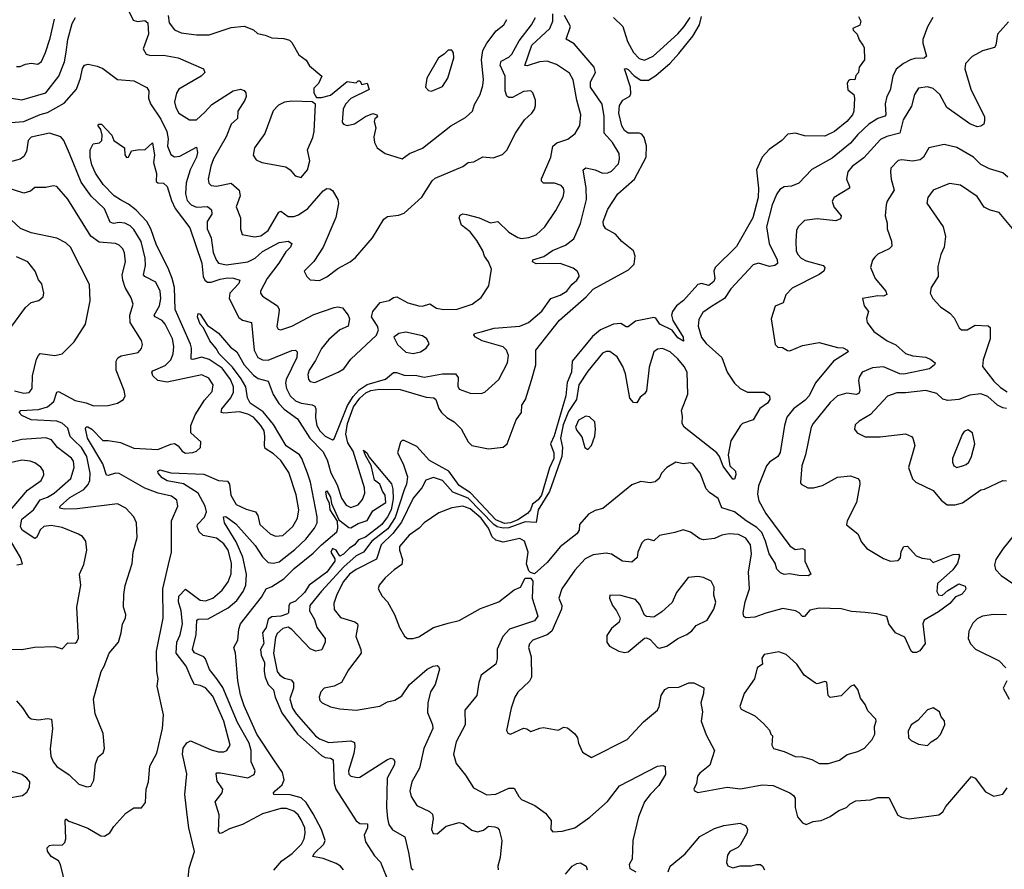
# Model space of a CAD drawing. Extents: x 1678431 to 1860718, y 384618 to 522882.
# Tile 276 of 473: x 1747653 to 1753013, y 489499 to 494123. Entities that reach past the tile are written whole.
import ezdxf

# ---------------------------------------------------------------- set-up
doc = ezdxf.new("R2010")
doc.units = 0

msp = doc.modelspace()

# ---------------------------------------------------------------- linework, layer by layer
at = {"layer": '0CON10XD'}
for points in [[(1748225, 494212.5), (1748271.1, 494121.1), (1748295, 494113.3), (1748335, 494118.6), (1748350.6, 494105), (1748353.6, 494045), (1748324.5, 493965), (1748342, 493935), (1748365, 493927.1), (1748435, 493929.2), (1748515, 493915.3), (1748653.8, 493855), (1748660, 493835), (1748640, 493815), (1748519.4, 493745), (1748506.9, 493723.1), (1748496.4, 493675), (1748502.7, 493645), (1748520, 493615), (1748577.6, 493577.6), (1748615, 493578.1), (1748660.5, 493619.5), (1748699.3, 493660.7), (1748815, 493736.5), (1748855, 493745.6), (1748875, 493737.5), (1748884.3, 493725), (1748885.5, 493705), (1748878.2, 493685), (1748840.9, 493625), (1748838.1, 493585), (1748804.6, 493555), (1748777.5, 493485), (1748708.2, 493365), (1748692.9, 493325), (1748679.1, 493255), (1748683.1, 493233.1), (1748695, 493220.6), (1748725, 493216.4), (1748805, 493233.6), (1748848.1, 493195), (1748852.7, 493165), (1748830.7, 493105), (1748855.6, 493045), (1748855.6, 492985), (1748864.3, 492954.3), (1748931.7, 492941.7), (1748965, 492946.9), (1749005, 492975.5), (1749063.6, 493075), (1749075, 493080.5), (1749115, 493051.6), (1749145, 493051.6), (1749169.8, 493060.2), (1749221.5, 493095), (1749305, 493192.1), (1749325, 493204.4), (1749342.1, 493202.1), (1749355, 493192.5), (1749385.4, 493145), (1749387.9, 493122.1), (1749374.1, 493045.9), (1749304.6, 492885.4), (1749253.4, 492806.6), (1749202, 492755), (1749216.7, 492725), (1749235, 492706.2), (1749285, 492704), (1749325, 492723.3), (1749385, 492769.4), (1749452, 492805), (1749481.1, 492828.9), (1749573.1, 492935), (1749635, 493038), (1749655, 493051.4), (1749715, 493058.8), (1749745, 493070), (1749842.7, 493157.3), (1749897.8, 493245), (1749915, 493260.5), (1750065.4, 493324.6), (1750095, 493345.8), (1750125, 493350), (1750174.3, 493375.7), (1750229.5, 493370.5), (1750280.5, 493389.5), (1750305, 493413.3), (1750352.5, 493505), (1750401.7, 493578.3), (1750440.8, 493615), (1750455, 493636.7), (1750461.4, 493655), (1750461.1, 493685), (1750446.9, 493725), (1750435.4, 493735.4), (1750395, 493731.8), (1750335, 493700), (1750315, 493698.6), (1750305, 493706), (1750295.3, 493735), (1750295.2, 493815), (1750268.1, 493875), (1750273.1, 493896.9), (1750315, 493919.3), (1750331.8, 493935), (1750372.7, 494007.3), (1750439.1, 494095), (1750460.8, 494135)], [(1747605, 493563.1), (1747675, 493568), (1747765, 493606.7), (1747805, 493617), (1747895, 493667.9), (1747961.6, 493745), (1747984.2, 493805), (1747995, 493858), (1748005, 493875.8), (1748025, 493880), (1748075, 493870.6), (1748105, 493857.1), (1748185, 493798), (1748275, 493790.5), (1748344.6, 493754.6), (1748356.4, 493736.4), (1748354.5, 493695.5), (1748364.1, 493665), (1748420.7, 493580.7), (1748454.2, 493514.2), (1748461.2, 493475), (1748457.6, 493435), (1748475, 493390), (1748495, 493376.7), (1748525, 493380.4), (1748615, 493428.8), (1748620.1, 493399.9), (1748615.2, 493375), (1748581.1, 493305), (1748558.8, 493235), (1748555.3, 493174.7), (1748565, 493138.9), (1748585.5, 493115), (1748615, 493103.3), (1748675, 493106.2), (1748697.6, 493087.6), (1748698.2, 493065), (1748673.1, 493025), (1748672.8, 492985), (1748695.8, 492935), (1748706.7, 492855), (1748721.9, 492815), (1748735, 492797.7), (1748779.3, 492789.3), (1748895, 492805.2), (1748934.7, 492825), (1748975, 492861.6), (1749065, 492910.4), (1749115, 492918), (1749134.4, 492905), (1749127.7, 492885), (1749101.2, 492858.8), (1749062.9, 492797.1), (1748999.6, 492715), (1748963.8, 492645), (1748964, 492634), (1748975, 492618.9), (1749056.7, 492565), (1749064.6, 492545), (1749063.1, 492525), (1749053, 492453), (1749059.2, 492439.2), (1749074.4, 492434.4), (1749134.2, 492455), (1749255, 492519.2), (1749365, 492556.6), (1749385, 492560), (1749410, 492555), (1749441.2, 492515), (1749448, 492495), (1749441.2, 492455), (1749395, 492434.4), (1749335, 492382.5), (1749295, 492333.3), (1749262.6, 492267.4), (1749227.9, 492215), (1749221.8, 492191.8), (1749224.5, 492165), (1749235, 492153.5), (1749258.7, 492148.7), (1749386.3, 492203.7), (1749416.8, 492223.2), (1749455.6, 492274.4), (1749595, 492406.7), (1749606, 492435), (1749600, 492455), (1749568, 492505), (1749576.2, 492535), (1749615, 492583.8), (1749665, 492593.8), (1749688.3, 492611.7), (1749706.4, 492613.6), (1749765, 492582.5), (1749825, 492565.8), (1749845, 492564.4), (1749885, 492575.6), (1749922.4, 492552.4), (1749960, 492545), (1750035, 492548.2), (1750116.2, 492575), (1750165, 492610), (1750206.2, 492675), (1750221.4, 492765), (1750205.8, 492805), (1750182.9, 492835), (1750174.3, 492865), (1750141.8, 492921.8), (1750105, 492967.8), (1750057.8, 493005), (1750045.8, 493045), (1750051.1, 493058.9), (1750065, 493065.6), (1750085, 493062.9), (1750155, 493044.3), (1750215, 493018.1), (1750255, 493024), (1750315, 492965.6), (1750365, 492937.1), (1750385, 492932.2), (1750425, 492937.1), (1750465, 492952.5), (1750511.9, 492995), (1750572.2, 493085), (1750611.6, 493158.4), (1750617.1, 493187.1), (1750612.9, 493205), (1750600, 493220), (1750565, 493233.8), (1750505, 493233.3), (1750494.2, 493244.2), (1750493.2, 493256.8), (1750544.6, 493375), (1750555.6, 493435), (1750576.6, 493453.4), (1750636.6, 493473.4), (1750676.4, 493503.6), (1750702.6, 493547.4), (1750708.2, 493605), (1750685.3, 493685), (1750665, 493796.2), (1750645, 493831.1), (1750575, 493879.1), (1750525, 493897.7), (1750483.1, 493893.1), (1750415, 493870.9), (1750403.4, 493873.4), (1750440.7, 493985), (1750538.2, 494075), (1750555.9, 494114.1), (1750554.8, 494155)], [(1747608.8, 493695), (1747665, 493687.1), (1747795, 493724.5), (1747866.7, 493815), (1747896.8, 493893.2), (1747905.3, 493945.3), (1747914.3, 494015), (1747938.3, 494101.7), (1747956.1, 494135)], [(1748460.4, 494145), (1748467.1, 494105), (1748495, 494068.5), (1748531.1, 494051.1), (1748615, 494040.4), (1748685, 494040), (1748805, 494081.2), (1748875, 494088.5), (1748925, 494067.8), (1748948.2, 494048.2), (1748989.3, 494039.3), (1749025, 494023.3), (1749090.7, 494020.7), (1749120.9, 494010.9), (1749135, 493998), (1749172.5, 493932.5), (1749212.2, 493902.2), (1749231.3, 493871.3), (1749297.5, 493815), (1749278.8, 493775), (1749255, 493750), (1749253.3, 493725), (1749269.3, 493699.3), (1749295, 493698.6), (1749345, 493711.4), (1749435, 493786.2), (1749485, 493780), (1749495, 493790), (1749505, 493790), (1749515, 493770), (1749545, 493777.5), (1749555, 493742.5), (1749455.9, 493694.1), (1749427.4, 493662.6), (1749414.5, 493635), (1749408.5, 493565), (1749415, 493554.4), (1749435, 493546.5), (1749475, 493555.5), (1749535, 493596.2), (1749575, 493612.5), (1749597.5, 493605), (1749600, 493595), (1749586.4, 493583.6), (1749582, 493568), (1749590.8, 493535), (1749580.8, 493485), (1749583.9, 493453.9), (1749598.8, 493425), (1749643.3, 493395), (1749735, 493365.7), (1749775, 493394.3), (1749845, 493424.5), (1749999.4, 493545), (1750079.8, 493590.2), (1750117.3, 493625), (1750129.5, 493660.5), (1750160.4, 493715), (1750174.7, 493765.3), (1750177.3, 493797.3), (1750167.5, 493905), (1750174.6, 493955), (1750195.6, 493995), (1750247, 494063), (1750289.2, 494095), (1750303.9, 494123.9)], [(1749035.5, 489494.5), (1749080.4, 489545), (1749135.4, 489585), (1749187.3, 489635), (1749202.2, 489665), (1749207.1, 489695), (1749204.7, 489725), (1749185, 489768.5), (1749168.6, 489795), (1749145, 489814.3), (1749105, 489829.1), (1749075, 489830), (1748975, 489799.8), (1748865, 489742.1), (1748795, 489719.7), (1748755, 489696.5), (1748745, 489692.9), (1748735, 489703.8), (1748738.2, 489795), (1748717.1, 489865), (1748755.2, 489914.8), (1748759.1, 489935), (1748728, 489978), (1748722, 490018), (1748726.6, 490023.4), (1748745.8, 490024.2), (1748895, 489995.6), (1748929.2, 490015), (1748934.3, 490035), (1748912.7, 490082.7), (1748913.3, 490145), (1748902, 490185), (1748838.5, 490298.5), (1748758.5, 490488.5), (1748726.2, 490536.2), (1748686.7, 490586.7), (1748664.8, 490644.8), (1748655, 490655.4), (1748605, 490677.3), (1748593.1, 490695), (1748613.2, 490776.8), (1748617.9, 490855), (1748625, 490860.7), (1748678.8, 490861.2), (1748788.4, 490921.6), (1748835, 490962.5), (1748868.7, 491011.3), (1748883.8, 491045), (1748887.3, 491105), (1748866.8, 491196.8), (1748831.5, 491281.5), (1748768.2, 491385), (1748762.7, 491417.3), (1748775, 491418.2), (1748829.6, 491379.6), (1748935, 491260.8), (1748975, 491198.5), (1749005, 491168.5), (1749035, 491165.3), (1749065, 491171.6), (1749151, 491239), (1749210, 491295), (1749258.2, 491355), (1749272.5, 491385), (1749272.4, 491417.6), (1749235.6, 491605), (1749220.2, 491655), (1749189, 491735), (1749175.7, 491755), (1749103.9, 491803.9), (1749035, 491919.2), (1748978.8, 491988.8), (1748907.3, 492035), (1748893.3, 492065), (1748883.7, 492125), (1748858.9, 492168.9), (1748811.4, 492231.4), (1748738.3, 492305), (1748723.3, 492333.3), (1748687.7, 492375), (1748654.3, 492445), (1748635, 492466), (1748620.8, 492505), (1748625, 492524), (1748635, 492520), (1748675, 492458.8), (1748689.7, 492449.7), (1748735, 492416.7), (1748800.3, 492340.3), (1748835, 492314.3), (1748874.8, 492245), (1748925, 492189), (1748950.8, 492170.8), (1749005.3, 492155.3), (1749033.5, 492083.5), (1749063.9, 492033.9), (1749092.8, 492002.8), (1749165, 491950), (1749231.6, 491845), (1749302.5, 491772.5), (1749326.7, 491726.7), (1749347.2, 491657.2), (1749381.6, 491591.6), (1749405, 491517.9), (1749430.1, 491480.1), (1749455, 491467.9), (1749495, 491482.5), (1749519.5, 491510.5), (1749531, 491545), (1749530.1, 491575), (1749468.1, 491775), (1749439.7, 491819.7), (1749427.8, 491867.8), (1749436.6, 491925), (1749469.3, 492015), (1749505, 492063.5), (1749537.7, 492092.3), (1749565, 492105.3), (1749612.5, 492112.5), (1749725, 492110.4), (1749865, 492068.2), (1749908, 492065), (1749918.5, 492055), (1749935, 492006.2), (1749948.6, 491985), (1749978.1, 491958.1), (1750017.5, 491935), (1750055.5, 491895.5), (1750094.5, 491825), (1750115, 491805.4), (1750205, 491786.8), (1750285, 491796.9), (1750305.8, 491815), (1750355.7, 491944.3), (1750383.8, 491985), (1750386, 492025), (1750405.6, 492055), (1750439.2, 492160.8), (1750462.2, 492245), (1750461.8, 492325), (1750591.7, 492488.3), (1750736.2, 492613.8), (1750775, 492655.5), (1750967.9, 492762.1), (1750997.5, 492792.5), (1751003.7, 492835), (1750994, 492865), (1750930, 492915), (1750895.6, 492955.6), (1750843.7, 492983.7), (1750830.9, 493005), (1750829.6, 493025), (1750855, 493091.4), (1750909.5, 493175), (1750998.9, 493255), (1751063, 493375), (1751064.3, 493435.7), (1751051.7, 493481.7), (1751039.7, 493499.7), (1751025, 493505.7), (1750965, 493505.5), (1750945, 493519.4), (1750930.9, 493545), (1750913.9, 493615), (1750917.8, 493655), (1750935.7, 493685), (1750973.9, 493706.1), (1750978.9, 493721.1), (1750977.3, 493755), (1750944.6, 493855.4), (1750955, 493857.9), (1750965, 493852.1), (1750997.7, 493817.7), (1751035, 493793.1), (1751075.5, 493794.5), (1751115, 493819.4), (1751194, 493886), (1751241.3, 493938.7), (1751316.6, 494033.4), (1751354, 494095), (1751365, 494139.5)], [(1752220, 494140), (1752232.5, 494115), (1752226.4, 494093.6), (1752187.5, 494075), (1752190, 494065), (1752212.5, 494045), (1752223, 494013), (1752243.3, 493985), (1752250.7, 493970.7), (1752251.2, 493905), (1752223.3, 493865), (1752220, 493835), (1752205, 493820), (1752200, 493795), (1752175, 493797.5), (1752165, 493792.5), (1752156.7, 493775), (1752161.7, 493741.7), (1752193.3, 493715), (1752198, 493695), (1752194.2, 493625), (1752185.7, 493605), (1752155, 493568.6), (1752088.1, 493515), (1752035, 493488.8), (1751925, 493490), (1751875.6, 493505.6), (1751835, 493499.2), (1751802.5, 493465), (1751733.1, 493416.9), (1751694.6, 493375.4), (1751664.2, 493305.8), (1751673.9, 493205), (1751672.7, 493155), (1751644.1, 493045), (1751555, 492887.8), (1751439.5, 492775), (1751431.5, 492755), (1751436.2, 492715), (1751432, 492698), (1751405, 492676.7), (1751365, 492686.2), (1751345, 492681.1), (1751266, 492594), (1751229.2, 492565), (1751207.1, 492535), (1751200.8, 492515), (1751208.3, 492485), (1751265, 492394.3), (1751266.3, 492373.7), (1751235, 492390.6), (1751203.9, 492433.9), (1751137.8, 492465), (1751115, 492497.5), (1751105, 492502), (1751005, 492482.5), (1750965, 492450.8), (1750955, 492450.8), (1750925, 492470), (1750885, 492465.7), (1750815.4, 492434.6), (1750770.8, 492399.2), (1750660.2, 492265), (1750656.5, 492205), (1750632.6, 492147.4), (1750625.8, 492075), (1750561.9, 491858.1), (1750543.3, 491815), (1750560.8, 491765), (1750561.3, 491735), (1750536.5, 491683.4), (1750493.3, 491535), (1750475, 491509.8), (1750445, 491485.2), (1750433.3, 491455), (1750416.9, 491435), (1750365, 491401.6), (1750325, 491384.5), (1750291.2, 491381.2), (1750245, 491401), (1750106.9, 491546.9), (1750045, 491587), (1749989, 491665), (1749883, 491723), (1749815, 491800.7), (1749745, 491833.3), (1749735, 491832.5), (1749726.6, 491823.4), (1749710.3, 491765), (1749739.8, 491705), (1749763.8, 491635), (1749759.1, 491595), (1749746.2, 491563.9), (1749696.6, 491413.4), (1749657.5, 491352.5), (1749570.1, 491285), (1749525.3, 491225), (1749485, 491204.2), (1749417.7, 491145), (1749295, 491013.3), (1749232.1, 490935), (1749230.7, 490905), (1749258.5, 490858.5), (1749271.2, 490815), (1749315.4, 490755), (1749316.2, 490735), (1749297.7, 490692.3), (1749265, 490685.4), (1749235, 490698.8), (1749135, 490804), (1749115, 490816.2), (1749085, 490808.9), (1749055, 490782.9), (1749045, 490760), (1749034.1, 490675), (1749055, 490574.5), (1749069.2, 490555), (1749095, 490539.7), (1749130.2, 490530.2), (1749143.8, 490513.8), (1749142.8, 490485), (1749124.2, 490425.8), (1749138.8, 490375), (1749157.6, 490345), (1749262.9, 490225), (1749285, 490209.1), (1749335, 490189.1), (1749455, 490197.2), (1749475, 490189.2), (1749478.2, 490165), (1749471.5, 490128.5), (1749442.5, 490035), (1749445, 490016.7), (1749455, 490006), (1749492.3, 489997.7), (1749505, 490000.8), (1749655, 490096.5), (1749675, 490102.9), (1749688.5, 490098.5), (1749694.3, 490085), (1749692.2, 490065), (1749653.9, 489995), (1749648.9, 489835), (1749654.7, 489774.7), (1749663.3, 489743.3), (1749683.1, 489713.1), (1749748.9, 489675), (1749770.3, 489589.7), (1749784.3, 489505), (1749795, 489495.8)], [(1752623.1, 494135), (1752595, 494084.2), (1752568.5, 494015), (1752568.5, 493995), (1752588.8, 493925), (1752576.9, 493913.1), (1752525, 493911.9), (1752503.1, 493905), (1752464.5, 493885), (1752425, 493852.9), (1752405.3, 493815), (1752390.9, 493739.1), (1752373.6, 493705), (1752364.1, 493665), (1752368, 493605), (1752362.4, 493597.6), (1752325, 493585.3), (1752275.9, 493554.1), (1752215, 493498.5), (1752175, 493450), (1752075, 493370), (1751965, 493307.1), (1751895, 493233.5), (1751855, 493217.5), (1751815, 493213.1), (1751791.2, 493198.8), (1751773.9, 493175), (1751748.8, 493115), (1751717.8, 492995), (1751732.9, 492905), (1751776.1, 492815), (1751778.1, 492795), (1751763.8, 492785), (1751735, 492780), (1751675, 492797.3), (1751645, 492789.4), (1751525, 492657.9), (1751490, 492605), (1751418.6, 492561.4), (1751371.6, 492528.4), (1751349.3, 492490.7), (1751345.9, 492455), (1751365, 492393.1), (1751390.7, 492360.7), (1751474.5, 492285), (1751503.8, 492205), (1751545, 492144.6), (1751575, 492115.4), (1751615, 492096), (1751705, 492095.7), (1751734, 492075), (1751735.7, 492055), (1751723.8, 492035), (1751682.6, 492007.4), (1751645.6, 491944.4), (1751587.5, 491925), (1751576.2, 491915), (1751525, 491830), (1751508.9, 491755), (1751518, 491695), (1751549.4, 491665), (1751551.9, 491645), (1751545, 491621.2), (1751535, 491622), (1751482.6, 491692.6), (1751462.7, 491745), (1751448.5, 491765), (1751269.6, 491905), (1751258.9, 491925), (1751261.2, 491965), (1751255.4, 491995), (1751289.2, 492085), (1751285.8, 492205), (1751270.8, 492235), (1751235, 492276.7), (1751194.4, 492315), (1751152.6, 492332.6), (1751125, 492329.1), (1751105.4, 492314.6), (1751079.1, 492230.9), (1751065, 492103.3), (1751055, 492085.8), (1751030.9, 492069.1), (1751013, 492037), (1750995, 492040), (1750975, 492063.3), (1750950.6, 492195), (1750935.6, 492235.6), (1750905, 492287.1), (1750865, 492317.5), (1750845, 492316.9), (1750825, 492307.1), (1750745, 492209.5), (1750697.5, 492135), (1750684, 492055), (1750640.4, 491989.6), (1750612.1, 491917.9), (1750596.9, 491845), (1750608.2, 491795), (1750604.1, 491745), (1750536.9, 491555), (1750476, 491455), (1750463.6, 491386.4), (1750405, 491390.1), (1750315, 491357.8), (1750285, 491355.9), (1750252.6, 491362.6), (1750234.7, 491374.7), (1750095, 491519.4), (1750011.2, 491551.2), (1749955, 491615.2), (1749905, 491630.3), (1749863.4, 491616.6), (1749841.5, 491575), (1749795, 491519.5), (1749731.4, 491388.6), (1749683.9, 491326.1), (1749620.7, 491265), (1749595, 491187.1), (1749485, 491130.5), (1749448.9, 491105), (1749415, 491065.9), (1749380.2, 490995), (1749363.4, 490945), (1749365, 490912), (1749398.9, 490868.9), (1749478, 490845), (1749491.1, 490835), (1749494.4, 490825), (1749483.6, 490765), (1749510.6, 490695), (1749512.2, 490675), (1749443.3, 490585), (1749405, 490516), (1749365, 490496), (1749311.2, 490485), (1749291.4, 490465), (1749282.5, 490435), (1749287.7, 490417.7), (1749300, 490405), (1749345, 490383.8), (1749395, 490372.5), (1749485, 490364.3), (1749613.2, 490386.8), (1749655, 490410.8), (1749695, 490418.6), (1749732.5, 490442.5), (1749774.5, 490505), (1749871.5, 490588.5), (1749904.2, 490604.2), (1749925, 490607.1), (1749932.7, 490602.7), (1749937.6, 490587.6), (1749914.4, 490505), (1749889.6, 490465), (1749874.7, 490405), (1749872.3, 490352.3), (1749900.4, 490285), (1749902.3, 490265), (1749853.1, 490156.9), (1749830.1, 490049.9), (1749787.7, 489975), (1749777.1, 489925), (1749784.6, 489894.6), (1749815, 489845.8), (1749883.8, 489813.8), (1749899.6, 489799.6), (1749904.4, 489775), (1749894.4, 489715), (1749903.2, 489693.2), (1749925, 489690.8), (1749975, 489734), (1750045, 489752.9), (1750067.6, 489747.6), (1750115, 489711.4), (1750145, 489702.9), (1750178.3, 489711.7), (1750205, 489733.8), (1750239.7, 489729.7), (1750254.3, 489724.3), (1750263.1, 489713.1), (1750277.3, 489655), (1750267.6, 489562.4), (1750255.5, 489515), (1750257.5, 489495)], [(1749316.6, 491856.6), (1749355, 491836.9), (1749365, 491840.8), (1749437, 492023), (1749468, 492072), (1749500.9, 492109.1), (1749545, 492137.9), (1749644, 492166), (1749687.3, 492202.7), (1749705, 492203.1), (1749745, 492189), (1749815, 492185.8), (1749855, 492176.4), (1749955, 492195.3), (1750024.6, 492194.6), (1750040.5, 492175), (1750037.8, 492127.8), (1750045, 492112.5), (1750105, 492089.5), (1750165, 492088.2), (1750185, 492095.6), (1750260.9, 492165), (1750307.9, 492255), (1750313.3, 492295), (1750302.5, 492325), (1750285, 492341.5), (1750170, 492375), (1750133.3, 492395), (1750124.4, 492405), (1750128.8, 492415), (1750165, 492423.8), (1750235, 492444.1), (1750375, 492455.4), (1750422.5, 492475), (1750495, 492536.7), (1750543.6, 492605), (1750595, 492624.1), (1750631.1, 492645), (1750658, 492682), (1750686.5, 492705), (1750697.8, 492725), (1750697.2, 492737.2), (1750688.1, 492755), (1750665, 492770.4), (1750595, 492795.3), (1750465, 492793.9), (1750444.6, 492805), (1750445.7, 492815), (1750505.8, 492834.2), (1750552.7, 492867.3), (1750624.2, 492895.8), (1750670.2, 492929.8), (1750706, 493014), (1750738.7, 493145), (1750736.6, 493205), (1750719.4, 493305), (1750735, 493316.7), (1750785.8, 493305), (1750825, 493287.7), (1750855, 493289.1), (1750875, 493297.8), (1750911.9, 493338.1), (1750918.8, 493365), (1750915.4, 493395), (1750880.7, 493455), (1750834.7, 493504.7), (1750834.3, 493595.7), (1750823, 493663), (1750760.8, 493755), (1750760.7, 493785), (1750787.5, 493835), (1750780.9, 493865), (1750671, 493991), (1750627.5, 494017.5), (1750652.1, 494085), (1750618.9, 494145)], [(1750885.3, 494135.3), (1750936.9, 494085), (1750961.2, 494005), (1750993.7, 493943.7), (1751025, 493911.8), (1751055, 493902.4), (1751101.5, 493925), (1751235, 494046.8), (1751270, 494085), (1751302.9, 494135)], [(1747635, 493867.3), (1747655, 493868.5), (1747685, 493881.1), (1747715, 493886.7), (1747751.7, 493881.7), (1747771.1, 493895), (1747794, 493945), (1747818.2, 494021.8), (1747843.1, 494125)], [(1753035, 494111.4), (1752975.6, 494045), (1752966.9, 493985), (1752958.7, 493971.3), (1752895, 493953.3), (1752837, 493923), (1752802.2, 493885), (1752798.8, 493855), (1752831.1, 493745), (1752904.2, 493595), (1752905.8, 493574.2), (1752901.2, 493555), (1752885, 493542.5), (1752865, 493540.6), (1752825, 493556.8), (1752700.5, 493645), (1752661.5, 493715), (1752625, 493749.1), (1752595, 493758.2), (1752545, 493750), (1752523.5, 493716.5), (1752506.9, 493653.1), (1752463, 493577), (1752443.9, 493506.1), (1752372.6, 493487.4), (1752339.4, 493470.6), (1752248.5, 493371.5), (1752185, 493323.8), (1752161.3, 493295), (1752153.4, 493255), (1752170.9, 493215), (1752170, 493205), (1752086, 493155), (1752075.7, 493135), (1752085.6, 493105), (1752125.5, 493055), (1752121.1, 493038.9), (1752095, 493028.9), (1751995, 493039.4), (1751925, 493029.4), (1751890, 492995), (1751881.5, 492975), (1751877.9, 492915), (1751880, 492865), (1751888.5, 492845), (1751907.8, 492825), (1751935, 492810.9), (1752026.2, 492785), (1752036, 492775), (1752034.2, 492765), (1752030, 492755), (1752005, 492735.4), (1751858.9, 492661.1), (1751824.3, 492625), (1751808.7, 492581.3), (1751765, 492563.8), (1751744, 492495), (1751766.2, 492355), (1751780.5, 492340.5), (1751805, 492338), (1751831.9, 492321.9), (1751845, 492320.6), (1751915, 492349.1), (1752005, 492365.3), (1752105, 492339.1), (1752135, 492336.9), (1752160, 492325), (1752162.5, 492315), (1752082.9, 492265), (1751984.3, 492145.7), (1751950.9, 492075), (1751928, 492052), (1751864.5, 492005), (1751829.6, 491960.4), (1751815.4, 491915), (1751792.7, 491767.3), (1751780.6, 491745), (1751735, 491714.3), (1751718.1, 491695), (1751674.1, 491585), (1751669.8, 491539.8), (1751676.1, 491505), (1751715, 491435.5), (1751845, 491258.5), (1751875, 491239.5), (1751914.1, 491244.1), (1751927.5, 491237.5), (1751927.8, 491175), (1751958.8, 491105), (1751945, 491096), (1751895, 491097.1), (1751845, 491106.9), (1751813.7, 491103.7), (1751795, 491112.9), (1751775, 491132), (1751766.1, 491165), (1751732.4, 491215), (1751713.3, 491285), (1751692, 491332), (1751665, 491358.4), (1751607.5, 491395), (1751545, 491444.7), (1751475.9, 491465.9), (1751455, 491516.5), (1751408.8, 491548.8), (1751390.2, 491570.2), (1751356.9, 491655), (1751316.7, 491705), (1751305, 491711.2), (1751265, 491706.2), (1751225, 491714.2), (1751176, 491685), (1751147.5, 491655), (1751133.8, 491625), (1751111.8, 491608.2), (1751085, 491602.5), (1751035, 491608.8), (1750985, 491591.5), (1750828.2, 491461.8), (1750785, 491450.8), (1750748.7, 491431.3), (1750700, 491375), (1750697.8, 491345), (1750685.6, 491325), (1750595, 491254.5), (1750525, 491169.4), (1750455, 491106.7), (1750433.3, 491113.3), (1750425, 491122.5), (1750411.2, 491161.2), (1750420, 491225), (1750411.3, 491251.3), (1750401.2, 491285), (1750375, 491300), (1750285, 491279.5), (1750245, 491290.9), (1750225, 491308.9), (1750205.2, 491355), (1750165, 491409.4), (1750105, 491460.4), (1750065, 491475.2), (1750005, 491466), (1749935, 491438.5), (1749855, 491384.3), (1749827.1, 491355), (1749773.4, 491316.6), (1749721.2, 491255), (1749720, 491235), (1749736.8, 491185), (1749733, 491157), (1749690.8, 491129.2), (1749641.9, 491085), (1749609.2, 491045), (1749604, 491025), (1749625.8, 490985), (1749655, 490954.2), (1749693.5, 490885), (1749720, 490815), (1749747.8, 490767.8), (1749764.4, 490754.4), (1749795, 490754.3), (1749825, 490763.1), (1749905, 490814.4), (1749985, 490838.6), (1750045, 490853.1), (1750162.3, 490917.7), (1750262, 490955), (1750345, 491020), (1750378.8, 491035), (1750405, 491082.5), (1750435, 491082.5), (1750447.1, 491067.1), (1750442.8, 490975), (1750474, 490876), (1750455, 490851.4), (1750320, 490805), (1750283.3, 490765), (1750252.4, 490697.6), (1750252.3, 490645), (1750244.7, 490615.3), (1750165.6, 490555), (1750151.5, 490515), (1750141.8, 490445), (1750076.9, 490365), (1750077.5, 490285), (1750028.1, 490191.9), (1750014.7, 490125)], [(1749895, 493734), (1749955, 493760), (1749984, 493805), (1750016.5, 493915), (1750015, 493942.5), (1750005, 493956.7), (1749985, 493957.1), (1749964, 493935), (1749932, 493915), (1749869.4, 493805), (1749861.2, 493755), (1749878, 493738), (1749895, 493734)], [(1749185, 493264.5), (1749220, 493305), (1749232.9, 493355), (1749219.4, 493415), (1749248.9, 493481.1), (1749255.5, 493515), (1749263.3, 493663.3), (1749245, 493676.7), (1749135, 493679.1), (1749095, 493673.8), (1749061.5, 493658.5), (1749032.8, 493627.2), (1748986.7, 493503.3), (1748931.5, 493425), (1748924.4, 493385), (1748940.7, 493360.7), (1748971.2, 493345), (1749102.2, 493322.2), (1749125, 493306), (1749152.5, 493272.5), (1749185, 493264.5)], [(1748567.1, 489415), (1748575.5, 489505), (1748604.6, 489595), (1748573.8, 489725), (1748564.5, 489795), (1748552.5, 489905), (1748562.1, 490017.9), (1748539.7, 490125), (1748542.7, 490157.3), (1748562.2, 490187.8), (1748582.6, 490197.4), (1748695, 490149.3), (1748735, 490138.8), (1748765, 490138.5), (1748780, 490145), (1748799.5, 490175), (1748764.3, 490305), (1748705, 490440.8), (1748665, 490486.6), (1748635, 490499.5), (1748603.8, 490503.8), (1748590.8, 490530.8), (1748558.5, 490605), (1748504.7, 490675), (1748508.5, 490735), (1748527.3, 490775), (1748538.9, 490835), (1748532.5, 490905), (1748517.8, 490955), (1748519.7, 490985), (1748555, 491023.8), (1748635, 490962.9), (1748665, 490959.4), (1748705.2, 490974.8), (1748755, 491017.7), (1748787.5, 491062.5), (1748803.8, 491106.2), (1748806.5, 491165), (1748788.3, 491235), (1748765, 491270.6), (1748725, 491301.2), (1748650.8, 491315), (1748629.4, 491335), (1748618.9, 491365), (1748621.1, 491375), (1748658.4, 491415), (1748669, 491445), (1748662.7, 491475), (1748623.8, 491545), (1748545, 491596.2), (1748455, 491613.8), (1748429.2, 491629.2), (1748407.1, 491655), (1748404.2, 491665.8), (1748415, 491672.5), (1748476.1, 491656.1), (1748655, 491648.8), (1748735, 491614.7), (1748785, 491611.1), (1748794.7, 491594.7), (1748801.9, 491535), (1748831.5, 491485), (1748885, 491458.6), (1748937.1, 491445), (1748948.8, 491425), (1748959.6, 491375), (1749015.7, 491325), (1749045, 491311.5), (1749085.7, 491315), (1749140, 491365), (1749165, 491410), (1749172.5, 491455), (1749157.2, 491537.2), (1749118.9, 491658.9), (1749073.9, 491723.9), (1749035, 491759.6), (1748989.8, 491789.8), (1748984.7, 491805), (1748988.1, 491855), (1748983.2, 491885), (1748966.1, 491915), (1748925, 491959), (1748895, 491975.5), (1748849.2, 491989.2), (1748765, 491981.1), (1748750, 491985), (1748753.4, 492005), (1748802.5, 492065), (1748816.1, 492095), (1748816.3, 492125), (1748800.5, 492165), (1748755, 492226.6), (1748685, 492272.7), (1748645, 492286.2), (1748595, 492273.2), (1748585.6, 492275.6), (1748588.1, 492335), (1748583.3, 492356.7), (1748498.4, 492545), (1748496, 492665), (1748483.8, 492715), (1748461.2, 492771.2), (1748398, 492895), (1748366.2, 492985), (1748344.4, 493025), (1748286.7, 493086.7), (1748245, 493119.2), (1748202, 493142), (1748166.9, 493165), (1748107.5, 493225), (1748065, 493288), (1748045, 493332.5), (1748036, 493375), (1748036.7, 493415), (1748053.6, 493446.4), (1748087, 493453), (1748100, 493465), (1748101.2, 493495), (1748094, 493525), (1748080, 493545), (1748082, 493555), (1748098, 493555), (1748153.8, 493495), (1748166, 493465), (1748223.3, 493425), (1748225, 493387.5), (1748235, 493372.9), (1748246, 493375), (1748261.7, 493408.3), (1748305, 493416), (1748335, 493413.8), (1748375, 493453.3), (1748387.1, 493385), (1748381.5, 493345), (1748397.3, 493285), (1748395, 493242.5), (1748404.3, 493234.3), (1748435, 493233.3), (1748455.7, 493215.7), (1748479, 493139), (1748499.4, 493095), (1748579.8, 492989.8), (1748645, 492798.1), (1748652.3, 492725), (1748661.6, 492705), (1748674.8, 492694.8), (1748695, 492693.9), (1748745, 492711), (1748785, 492717.1), (1748816, 492716), (1748850.8, 492705), (1748845, 492687.5), (1748796.2, 492635), (1748792.5, 492605), (1748845, 492501.8), (1748865, 492486.9), (1748915.4, 492475), (1748929.5, 492325), (1748948.5, 492285), (1748975, 492271.8), (1749005, 492270.3), (1749135, 492322.1), (1749153.5, 492323.5), (1749164.3, 492315), (1749160.7, 492285), (1749102.7, 492165), (1749099.5, 492145), (1749104.8, 492115), (1749125.3, 492075), (1749155, 492048.1), (1749185, 492035.3), (1749245, 492027.3), (1749259.4, 492019.4), (1749265.3, 492005), (1749262.4, 491955), (1749270, 491915), (1749287.1, 491885), (1749316.6, 491856.6)], [(1747904.1, 489405.9), (1747875.6, 489525.6), (1747863.3, 489545), (1747825, 489568), (1747805, 489596.7), (1747803.1, 489615), (1747815, 489627.3), (1747835, 489632.7), (1747885, 489629.2), (1747899.4, 489645), (1747903.5, 489665), (1747900, 489765), (1747905, 489772.5), (1747920.3, 489760.3), (1747957.3, 489747.3), (1748023.1, 489723.1), (1748095, 489680.6), (1748115, 489679.4), (1748143.2, 489696.8), (1748165, 489732), (1748230, 489805), (1748275, 489832.5), (1748316.1, 489833.9), (1748337, 489863), (1748341.1, 489935), (1748354.5, 489975), (1748360.9, 490059.1), (1748399.3, 490130.7), (1748430.8, 490265), (1748435, 490340), (1748401.9, 490495), (1748406.5, 490535), (1748400, 490575), (1748397.2, 490685), (1748433.2, 490865), (1748431.6, 491025), (1748462.3, 491157.7), (1748478.5, 491225), (1748479.1, 491395), (1748514.5, 491475), (1748507.9, 491507.9), (1748480.2, 491530.2), (1748406.3, 491546.3), (1748335, 491573.9), (1748195, 491652), (1748174.7, 491655.3), (1748135, 491641.8), (1748125, 491644.3), (1748104.7, 491705), (1748021.7, 491845), (1748011.5, 491898.5), (1748015, 491907.5), (1748023.3, 491906.7), (1748045, 491894), (1748105, 491832.2), (1748135, 491833.1), (1748201.2, 491821.2), (1748275, 491791.6), (1748405, 491783.6), (1748475, 491813.1), (1748495, 491815.7), (1748515, 491804), (1748537.5, 491775), (1748555, 491763.5), (1748595, 491766.5), (1748615.3, 491774.7), (1748637.1, 491795), (1748638.8, 491825), (1748584.2, 491875), (1748583.8, 491915), (1748607.3, 491972.7), (1748658.8, 492051.2), (1748700.6, 492099.4), (1748705.5, 492135), (1748682.1, 492172.1), (1748645, 492189.3), (1748455, 492150.2), (1748405, 492159.3), (1748377.7, 492185), (1748371.8, 492205), (1748378.3, 492211.7), (1748445, 492240.6), (1748475, 492271.8), (1748487.6, 492305), (1748492.1, 492345), (1748484.7, 492385), (1748445, 492466.5), (1748429.2, 492485), (1748390.4, 492505), (1748384.1, 492515), (1748414.8, 492565), (1748420.5, 492605), (1748418.1, 492645), (1748394.5, 492695), (1748335, 492724.6), (1748327.5, 492735), (1748337.7, 492785), (1748336.1, 492825), (1748314.8, 492914.8), (1748275, 492981.5), (1748255, 493001.8), (1748225, 493015.9), (1748195, 493019), (1748163.5, 493013.5), (1748145, 493021.5), (1748115, 493092.7), (1748042.8, 493162.8), (1747988.4, 493238.4), (1747924.7, 493395), (1747893.1, 493465), (1747877.5, 493485), (1747815, 493504.8), (1747715, 493483.8), (1747699.2, 493465), (1747689.7, 493405), (1747675, 493377.5), (1747655, 493364), (1747595, 493347.3)], [(1753032.5, 493265), (1753005, 493288.9), (1752931.6, 493311.6), (1752885.3, 493335.3), (1752845.6, 493375), (1752755, 493427.9), (1752685, 493442.9), (1752601.2, 493425), (1752573.8, 493375), (1752555, 493360), (1752513.3, 493353.3), (1752455, 493360), (1752435, 493356.9), (1752396, 493315), (1752392.5, 493295), (1752397.8, 493255), (1752412.7, 493195), (1752375.4, 493135), (1752369.2, 493115), (1752363.9, 493055), (1752374.4, 493015.6), (1752375.6, 492985), (1752397.9, 492917.9), (1752399.8, 492890.2), (1752386, 492875), (1752325, 492845.8), (1752308.8, 492831.2), (1752295.7, 492814.3), (1752284.4, 492775), (1752309.4, 492715), (1752368.6, 492645), (1752372.9, 492627.1), (1752355, 492618.1), (1752325, 492619.4), (1752240, 492605), (1752250, 492565), (1752273.3, 492535), (1752263.2, 492496.8), (1752265.7, 492475), (1752303.3, 492425), (1752375, 492375.4), (1752422.8, 492352.8), (1752475, 492305.3), (1752515, 492292.6), (1752585.8, 492285.8), (1752613.6, 492273.6), (1752636.7, 492255), (1752633.3, 492245), (1752605, 492222.2), (1752465, 492193.4), (1752445, 492195.3), (1752355, 492233.7), (1752295, 492228.4), (1752238.6, 492205), (1752222.3, 492177.7), (1752218.7, 492158.7), (1752225.6, 492105), (1752221.4, 492088.6), (1752206.4, 492083.6), (1752155, 492090), (1752105.7, 492075), (1752065, 492040), (1751971.9, 491925), (1751962.2, 491905), (1751930.8, 491755), (1751910, 491695), (1751903.2, 491603.2), (1751906.7, 491595), (1751944.2, 491574.2), (1751975, 491574), (1752022.9, 491587.1), (1752105, 491632.5), (1752175, 491640), (1752215, 491626), (1752224.1, 491614.1), (1752225.7, 491595), (1752208.9, 491495), (1752156.9, 491395), (1752153.6, 491373.6), (1752215, 491324.2), (1752235, 491280), (1752263.8, 491243.8), (1752355, 491190), (1752393.9, 491176.1), (1752435, 491180), (1752447, 491193), (1752450.9, 491229.1), (1752465, 491256), (1752485, 491258), (1752533.8, 491205), (1752565, 491191.9), (1752606.9, 491186.9), (1752625, 491169.2), (1752735, 491211.4), (1752763.6, 491213.6), (1752768.8, 491205), (1752758.5, 491165), (1752732.3, 491127.7), (1752650, 491055), (1752645, 491010), (1752655, 490992), (1752675, 490988), (1752705, 491016.7), (1752765, 491052.9), (1752799.5, 491039.5), (1752803.8, 491025), (1752798, 491015), (1752780, 490995), (1752747.6, 490982.4), (1752716.5, 490945), (1752655, 490899.5), (1752576, 490855), (1752570, 490835), (1752582.7, 490727.3), (1752552.5, 490687.5), (1752535, 490678.5), (1752515, 490678.1), (1752505, 490686), (1752471.7, 490761.7), (1752421.4, 490785), (1752384.3, 490835), (1752374, 490874), (1752319.3, 490889.3), (1752256, 490896), (1752181.2, 490901.2), (1752125, 490916.2), (1752005, 490920.6), (1751955, 490908.8), (1751925.7, 490874.3), (1751915, 490873.8), (1751896.7, 490895), (1751876.7, 490905), (1751807.4, 490917.4), (1751715, 490893.6), (1751655, 490870.8), (1751605, 490867.5), (1751594.2, 490875), (1751590.6, 490895), (1751601.8, 490955), (1751625.4, 491025), (1751620.4, 491115), (1751636.7, 491215), (1751630.5, 491265), (1751605, 491301.3), (1751565, 491320), (1751515, 491324.6), (1751475, 491317.5), (1751435, 491298.5), (1751375, 491291.1), (1751355, 491297.1), (1751305, 491334.4), (1751265, 491347.1), (1751218.7, 491331.3), (1751135, 491315.6), (1751105, 491286.9), (1751075, 491295.6), (1751055, 491290), (1751039.2, 491275), (1751017.5, 491225), (1751014.3, 491195), (1750985, 491170), (1750935, 491176.4), (1750875, 491213.1), (1750845, 491220), (1750775, 491210), (1750731.7, 491188.3), (1750675, 491126.7), (1750604.6, 491025), (1750588.1, 490975), (1750603.3, 490935), (1750601.5, 490915), (1750550, 490795), (1750525, 490774.6), (1750445.8, 490745), (1750428.1, 490725), (1750422.9, 490705), (1750436.9, 490655), (1750439.2, 490545), (1750427.8, 490522.2), (1750365, 490463.3), (1750349.2, 490435), (1750327.5, 490375), (1750303.3, 490255), (1750310, 490240), (1750325, 490234), (1750395, 490267.5), (1750413.9, 490263.9), (1750435, 490248.8), (1750483.5, 490266.5), (1750505, 490270.8), (1750585, 490256), (1750615, 490272.5), (1750635, 490268.8), (1750675, 490236.7), (1750690, 490215), (1750694, 490185), (1750717, 490137), (1750765, 490106.7), (1750960, 490205), (1751049.3, 490300.7), (1751124.4, 490365), (1751134.4, 490385), (1751144.5, 490445.5), (1751165, 490478), (1751185, 490488.6), (1751240.7, 490489.3), (1751295, 490514.4), (1751322.7, 490512.7), (1751376.9, 490486.9), (1751375.4, 490455.4), (1751360.8, 490405), (1751370.8, 490355), (1751363.3, 490305), (1751390.7, 490230.7), (1751435.8, 490145.8), (1751410.6, 490065), (1751355, 490022.5), (1751341.9, 490005), (1751338, 489965), (1751323.1, 489935), (1751326.2, 489925), (1751345, 489915.8), (1751505, 489945.8), (1751576.6, 489936.6), (1751695, 489958.9), (1751755, 489954.5), (1751845, 489915.6), (1751865, 489900.6), (1751874.5, 489885), (1751874.3, 489834.3), (1751886.7, 489785), (1751915, 489751.2), (1751935, 489742), (1751971.7, 489758.3), (1752015, 489764.3), (1752065, 489785.7), (1752111.4, 489818.6), (1752153.8, 489835), (1752174.2, 489855), (1752205, 489870.5), (1752285, 489877.3), (1752325, 489889.5), (1752385, 489888.6), (1752433.4, 489793.4), (1752453, 489783), (1752495, 489774.2), (1752655.8, 489794.2), (1752679.1, 489810.9), (1752695, 489840), (1752835, 490003.8), (1752855, 489993.8), (1752910.5, 489920.5), (1752955, 489896.7), (1753005, 489908), (1753028.8, 489941.2)], [(1753075, 492964.5), (1752985, 493074.2), (1752935, 493086.9), (1752902.5, 493102.5), (1752865, 493160), (1752775, 493223.1), (1752715, 493232), (1752625, 493194.2), (1752595.8, 493155), (1752591.4, 493125), (1752680.6, 492995), (1752693.6, 492943.6), (1752685.5, 492884.5), (1752666.5, 492845), (1752651.1, 492778.9), (1752653.3, 492725), (1752614.6, 492665.4), (1752609.4, 492635), (1752622.9, 492605), (1752665, 492559.2), (1752716.3, 492526.3), (1752739.7, 492499.7), (1752766.4, 492446.4), (1752780, 492435), (1752810, 492435), (1752855, 492460), (1752925, 492456.2), (1752935, 492447.5), (1752935.7, 492385.7), (1752898.1, 492271.9), (1752893.9, 492235), (1752955.2, 492155.2), (1752991.3, 492121.3), (1753027.6, 492097.6)], [(1747635, 490415.6), (1747668.3, 490378.3), (1747699.7, 490329.7), (1747715, 490317.5), (1747755, 490312.7), (1747805, 490319.4), (1747826.1, 490316.1), (1747831.2, 490265), (1747819.2, 490155), (1747821.6, 490115), (1747835, 490083.3), (1747855, 490058.5), (1747922.9, 490012.9), (1747975, 489962.9), (1748017.9, 489947.9), (1748039.4, 489950.6), (1748055.9, 489984.1), (1748065, 490072.5), (1748080, 490110), (1748108, 490132), (1748113.9, 490156.1), (1748107.4, 490237.4), (1748064.6, 490345), (1748054.1, 490425), (1748097.1, 490575), (1748113.6, 490603.6), (1748140.6, 490675), (1748190.6, 490735), (1748205.9, 490785.9), (1748212, 490835), (1748228.8, 490865), (1748230, 490885), (1748218.8, 490925), (1748220, 490995), (1748227.3, 491042.7), (1748265, 491162.5), (1748271.1, 491225), (1748293.3, 491305), (1748289.2, 491385), (1748275, 491416.7), (1748230, 491465), (1748185, 491487.8), (1747965, 491460.6), (1747895, 491459.5), (1747870.8, 491465), (1747872.9, 491475), (1747925, 491521.4), (1748001.9, 491565), (1748026.2, 491593.8), (1748035.6, 491615), (1748037, 491655), (1748019.2, 491745), (1747989, 491795), (1747947.2, 491835), (1747927.9, 491855), (1747915, 491898.9), (1747885, 491926.6), (1747855, 491937.5), (1747715.3, 491945.3), (1747665, 491968.1), (1747649.4, 491985), (1747660, 491995), (1747755, 492002.1), (1747805, 492015.2), (1747839.3, 492045), (1747854.5, 492095), (1747865, 492098.9), (1747955, 492049.6), (1748015, 492037.7), (1748055, 492021.8), (1748135, 492023.1), (1748185, 492035.5), (1748218.8, 492055), (1748227.5, 492075), (1748222.5, 492105), (1748178.2, 492215), (1748178.9, 492265), (1748187.9, 492282.1), (1748205, 492293.5), (1748298.1, 492311.9), (1748316.1, 492333.9), (1748321.1, 492355), (1748316.2, 492376.2), (1748253.6, 492475), (1748252.7, 492515), (1748270, 492575), (1748259.7, 492609.7), (1748227.3, 492665), (1748213.6, 492705), (1748211.4, 492735), (1748229.7, 492805), (1748223.6, 492853.6), (1748213.8, 492875), (1748195, 492895.4), (1748174.7, 492904.7), (1748085, 492912), (1748040, 492945), (1747915, 493145.5), (1747855, 493214.2), (1747835, 493218.8), (1747795, 493208.8), (1747735, 493210), (1747711.1, 493188.9), (1747675, 493177.8), (1747545, 493220)], [(1747625, 492102.7), (1747675, 492089.5), (1747705, 492092.9), (1747720.6, 492115), (1747722.7, 492185), (1747744.7, 492275.3), (1747755, 492296), (1747765, 492305.7), (1747845, 492295.5), (1747885, 492304.4), (1747950.3, 492369.7), (1748010.5, 492465), (1748036.6, 492593.4), (1748032.1, 492682.1), (1747930, 492885), (1747905, 492908.8), (1747855, 492933.5), (1747715, 492962.9), (1747657.1, 492987.1), (1747555, 493080)], [(1747610.8, 492455), (1747685, 492555.6), (1747715, 492584.3), (1747756.7, 492595), (1747780, 492615), (1747783.6, 492633.6), (1747773.3, 492685), (1747755, 492707.5), (1747736.9, 492755), (1747696.9, 492805), (1747635, 492832.8)], [(1749795, 492306.5), (1749835, 492314.6), (1749866, 492335), (1749881.7, 492358.3), (1749870, 492385), (1749845, 492402.9), (1749755, 492422.9), (1749717.5, 492415), (1749690, 492395), (1749709.2, 492355), (1749755, 492313.8), (1749795, 492306.5)], [(1753025, 492006.7), (1753005, 492010), (1752976.2, 492025), (1752922.5, 492072.5), (1752885, 492086.5), (1752825, 492079.2), (1752765, 492056.2), (1752705, 492050), (1752678.3, 492058.3), (1752645, 492088.8), (1752585.6, 492104.4), (1752475, 492092), (1752427.5, 492092.5), (1752376.5, 492073.5), (1752285.2, 491974.8), (1752222.8, 491937.2), (1752201.7, 491918.3), (1752198, 491895), (1752211.2, 491875), (1752255, 491852.5), (1752337.8, 491852.2), (1752475, 491868.5), (1752508, 491855), (1752515.8, 491845), (1752525.7, 491805), (1752491.9, 491685), (1752513.7, 491623.7), (1752531.2, 491605), (1752625, 491560.6), (1752668.6, 491508.6), (1752701.5, 491481.5), (1752745, 491481.9), (1752785, 491492.7), (1752885, 491564), (1752905, 491568), (1753005, 491615.6), (1753025, 491612.5)], [(1750745, 491784), (1750766.2, 491805), (1750784.2, 491855.8), (1750788, 491895), (1750783.8, 491935), (1750755, 491961.2), (1750735, 491964.2), (1750695, 491944), (1750678.1, 491905), (1750685, 491886.2), (1750712.2, 491852.2), (1750728.8, 491795), (1750745, 491784)], [(1752755, 491686), (1752785, 491694.3), (1752805, 491701.1), (1752819.4, 491715), (1752834, 491745), (1752852.9, 491815), (1752838.8, 491875), (1752815, 491891.2), (1752795, 491881.2), (1752784, 491865), (1752730, 491735), (1752730, 491715), (1752738.8, 491695), (1752755, 491686)], [(1747605, 490696.9), (1747665, 490694.4), (1747733.2, 490706.8), (1747845, 490712), (1747885, 490698.8), (1747915, 490730.8), (1747955, 490730), (1747964.1, 490735.9), (1747973.9, 490756.1), (1747963.1, 490925), (1747985.6, 491044.4), (1747979.2, 491105), (1748001.7, 491158.3), (1748018.2, 491235), (1748013.5, 491285), (1747995, 491309.4), (1747973, 491323), (1747885, 491359.2), (1747825, 491370.3), (1747783.5, 491365), (1747765, 491345.5), (1747752.3, 491317.7), (1747745, 491303.8), (1747735, 491300), (1747666.7, 491345), (1747657.8, 491365), (1747664.2, 491405), (1747727.4, 491455), (1747765, 491510), (1747805, 491523.9), (1747840, 491545), (1747931.1, 491625), (1747950.2, 491685), (1747945, 491720.6), (1747935, 491736.1), (1747858.5, 491795), (1747826.2, 491836.2), (1747795, 491846.4), (1747665, 491838.4), (1747569.2, 491815)], [(1749414.8, 489495), (1749399.7, 489515), (1749375, 489530.7), (1749305, 489557.7), (1749248.1, 489568.1), (1749256.1, 489585), (1749307.9, 489635), (1749316.6, 489655), (1749296.3, 489715), (1749250.9, 489800.9), (1749212.3, 489862.3), (1749185, 489887.3), (1749125, 489903.3), (1749036.1, 489906.1), (1749034.2, 489915), (1749043.1, 489925), (1749082.5, 489957.5), (1749092.9, 489985), (1749083.9, 490025), (1749036.6, 490095), (1748944.7, 490235), (1748875, 490388.6), (1748855, 490448), (1748839.6, 490525), (1748827.7, 490675), (1748818.2, 490705), (1748840.7, 490745), (1748845.6, 490805), (1748855, 490833.8), (1748969.7, 490980.3), (1748993.8, 491025), (1749025, 491038.1), (1749090.1, 491079.9), (1749146.5, 491135), (1749251.1, 491218.9), (1749295.7, 491265), (1749379.2, 491335), (1749385.4, 491354.6), (1749382.6, 491392.6), (1749359.1, 491429.1), (1749343.8, 491455), (1749339.3, 491489.3), (1749325, 491521.2), (1749319.3, 491550.7), (1749325, 491558), (1749345, 491523.8), (1749350, 491490), (1749390.2, 491400.2), (1749445, 491359.1), (1749455, 491357.8), (1749495, 491381.5), (1749543.6, 491396.4), (1749575, 491449.2), (1749646, 491495), (1749642.9, 491535), (1749627.3, 491557.3), (1749614.3, 491594.3), (1749585, 491616.7), (1749566.9, 491696.9), (1749535, 491750), (1749525, 491780), (1749545, 491763.3), (1749553.6, 491743.6), (1749677.1, 491597.1), (1749685, 491567.5), (1749685.7, 491515.7), (1749675.9, 491455), (1749655, 491416.5), (1749625, 491374.5), (1749535, 491305.8), (1749497.4, 491292.6), (1749475.9, 491265), (1749445.9, 491244.1), (1749415, 491214), (1749395, 491203.3), (1749376, 491235), (1749355, 491243.8), (1749347.5, 491225), (1749368.3, 491188.3), (1749368.2, 491175), (1749325, 491116.2), (1749229.6, 491045), (1749203.8, 491005), (1749155, 490958.8), (1749124.3, 490945.7), (1749117.9, 490932.1), (1749117.1, 490895), (1749111.2, 490888.8), (1749075, 490875.8), (1749025, 490873.3), (1749005, 490860.4), (1748994.1, 490815), (1748974.8, 490785.2), (1748982, 490728), (1748964.2, 490695), (1748968.1, 490665), (1748985.8, 490624.2), (1748983.8, 490575), (1748989.4, 490545), (1749005.3, 490505), (1749034.8, 490474.8), (1749044, 490435), (1749080.7, 490350.7), (1749164.5, 490234.5), (1749295, 490118), (1749315, 490107.5), (1749345, 490103.5), (1749359.1, 490095), (1749365.1, 489965), (1749373.4, 489935), (1749485, 489761.6), (1749505, 489747.5), (1749546.4, 489746.4), (1749546, 489725), (1749527.4, 489685), (1749535, 489647.9), (1749585, 489571.3), (1749617.2, 489537.2), (1749661.6, 489425)], [(1747569.4, 491415), (1747695, 491562.1), (1747770.5, 491615), (1747783.5, 491645), (1747782.2, 491665), (1747767.9, 491687.9), (1747735, 491711.5), (1747710.5, 491720.5), (1747664.6, 491724.6), (1747585, 491707.2)], [(1753075, 491329.1), (1753005.9, 491244.1), (1752966.7, 491185), (1752959.1, 491155), (1752965, 491130), (1752995, 491096.9), (1753065, 491050.9)], [(1747636.7, 491155), (1747668.3, 491161.7), (1747657.3, 491195), (1747609.6, 491275)], [(1750945, 490678.8), (1750965, 490682), (1751054.2, 490755.8), (1751065, 490758.8), (1751085, 490750), (1751125, 490706), (1751135, 490702.9), (1751175, 490713.1), (1751235, 490755.6), (1751285, 490776.9), (1751312.6, 490797.4), (1751335, 490825.8), (1751395, 490854.2), (1751431.5, 490915), (1751442.7, 490952.7), (1751431.2, 490991.2), (1751432.9, 491035), (1751417.4, 491067.4), (1751375, 491086.9), (1751345, 491093.1), (1751292.7, 491087.3), (1751228.6, 491005), (1751205, 490951.4), (1751149.4, 490900.6), (1751105, 490871.2), (1751065, 490874), (1751055, 490881.2), (1751029.3, 490939.3), (1751005, 490966.9), (1750925, 490989.5), (1750865, 490990), (1750863.3, 490975), (1750879.2, 490935), (1750902.5, 490905), (1750921.4, 490865), (1750915.5, 490844.5), (1750875, 490808.8), (1750849.4, 490770.6), (1750849.2, 490735), (1750863.2, 490713.2), (1750915, 490686), (1750945, 490678.8)], [(1753025, 490883.1), (1752954.7, 490885.3), (1752893.8, 490876.2), (1752865, 490861.9), (1752841.2, 490838.8), (1752819.4, 490795), (1752815.6, 490755), (1752829.4, 490725), (1752855.9, 490695.9), (1752985, 490632.9), (1753022, 490595)], [(1752005, 490074.3), (1752055, 490074.4), (1752115, 490093.5), (1752156.9, 490123.1), (1752215, 490140), (1752251.7, 490158.3), (1752294, 490205), (1752308, 490235), (1752306, 490275), (1752316.2, 490305), (1752313.8, 490315), (1752270.6, 490360.6), (1752256, 490395), (1752230, 490430), (1752215, 490476.7), (1752195, 490502.5), (1752175, 490493.3), (1752125, 490442.5), (1752065, 490433.3), (1752053.8, 490445), (1752047.5, 490517.5), (1752035, 490520), (1751995, 490508.1), (1751985, 490511.4), (1751924.2, 490555), (1751884, 490615), (1751825, 490667.5), (1751785, 490681.4), (1751705, 490668), (1751692.3, 490647.7), (1751696.7, 490615), (1751666.7, 490595), (1751652.9, 490535), (1751597.5, 490455), (1751574, 490385), (1751580.8, 490370.8), (1751655, 490334.4), (1751702, 490292), (1751735, 490256.2), (1751741.2, 490235), (1751751.2, 490225), (1751747.5, 490175), (1751755.9, 490155.9), (1751815, 490140), (1751875, 490113.5), (1751915, 490110.6), (1751965, 490096.7), (1752005, 490074.3)], [(1753026.7, 490525), (1753006.2, 490485), (1753039.4, 490425)], [(1752595, 490172.5), (1752615, 490193.3), (1752647.7, 490212.3), (1752665, 490232.5), (1752690, 490285), (1752687.3, 490307.3), (1752669.3, 490329.3), (1752660, 490355), (1752625, 490377.5), (1752593.9, 490366.1), (1752542.1, 490307.9), (1752506.7, 490285), (1752489.3, 490250.7), (1752491.2, 490215), (1752505, 490198.8), (1752545, 490180), (1752595, 490172.5)], [(1750014.7, 490125), (1750029.2, 490075), (1750080.4, 490010.4), (1750122.6, 489942.6), (1750195, 489904.7), (1750245, 489908.2), (1750315, 489940), (1750345, 489941.1), (1750369.6, 489895), (1750385, 489879.1), (1750457.5, 489845), (1750515.8, 489805), (1750546.2, 489765), (1750543.8, 489715), (1750555, 489703.3), (1750606.4, 489706.4), (1750675.5, 489724.5), (1750757, 489783), (1750853, 489867), (1750917.8, 489952.2), (1751125, 490060.6), (1751153.9, 490063.9), (1751167.5, 490057.5), (1751168.8, 490015), (1751133.1, 489955), (1751085, 489906.2), (1751054.6, 489865), (1751020.7, 489785), (1750991.5, 489655), (1750986.9, 489553.1), (1750970, 489525), (1750975, 489503.3), (1751006.7, 489485)], [(1747583.7, 489886.3), (1747668.9, 489901.1), (1747692.4, 489917.6), (1747705.6, 489945), (1747707.8, 489975), (1747692, 489995), (1747665, 490014.2), (1747588.6, 490038.6)], [(1751183.3, 489485), (1751194, 489515), (1751275, 489583.5), (1751355, 489676.5), (1751435, 489720.4), (1751486.4, 489736.4), (1751575, 489750.5), (1751605.4, 489735.4), (1751615.7, 489715), (1751611.1, 489695), (1751575, 489630.6), (1751562.7, 489617.3), (1751519.2, 489595), (1751505.8, 489575), (1751500.6, 489535), (1751507, 489517), (1751535, 489507.5), (1751575, 489516.9), (1751635, 489517.7), (1751664.4, 489524.4), (1751685, 489525.4), (1751696.6, 489516.6), (1751707.8, 489495)], [(1750625, 489471.5), (1750660, 489515), (1750685, 489530.6), (1750705, 489534.3), (1750736.4, 489516.4), (1750741.5, 489495)]]:
    msp.add_lwpolyline(points, dxfattribs=at)

doc.saveas('drawing.dxf')
